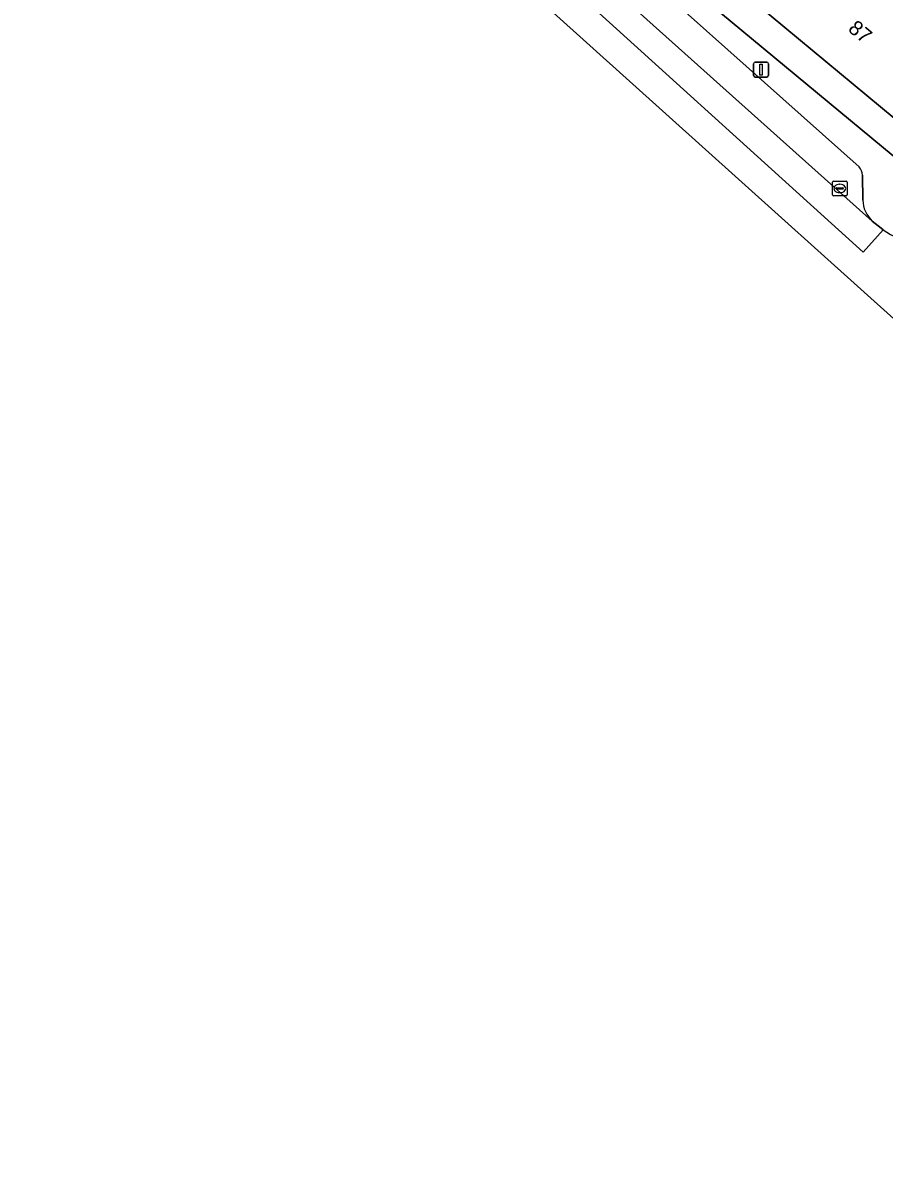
# Model space of a CAD drawing. Extents: x 162073 to 163043, y 381818 to 382561.
# Drawn here: x 162208.8 to 162266.8, y 381993 to 382069.6 of the extents above; entities that cross this region are included whole.
import ezdxf

# ---------------------------------------------------------------- set-up
doc = ezdxf.new("R2010")
doc.units = 0
for name, color, linetype in [('IMGEO_Kolk', 7, 'Continuous'), ('IMGEO_Lichtmast', 7, 'Continuous'), ('IMGEO_Pand', 7, 'Continuous'), ('IMGEO_Pand_nummerreeks', 7, 'Continuous'), ('IMGEO_Parkeervlak_gesloten', 7, 'Continuous'), ('IMGEO_Parkeervlak_open', 7, 'Continuous'), ('IMGEO_Rijbaan_lokaal_open', 7, 'Continuous'), ('IMGEO_Voetpad_open', 7, 'Continuous')]:
    doc.layers.add(name, color=color, linetype=linetype)

msp = doc.modelspace()

# ---------------------------------------------------------------- linework, layer by layer
at = {"layer": 'IMGEO_Kolk'}
for p, q in [((162263.318, 382057.986), (162263.318, 382058.838)), ((162263.393, 382058.912), (162264.245, 382058.912)), ((162264.319, 382058.838), (162264.319, 382057.986)), ((162263.577, 382058.406), (162263.577, 382058.418)), ((162264.015, 382058.369), (162263.617, 382058.369)), ((162263.62, 382058.455), (162264.018, 382058.455)), ((162263.829, 382058.132), (162263.804, 382058.132)), ((162263.806, 382058.692), (162263.831, 382058.692)), ((162264.061, 382058.418), (162264.061, 382058.406)), ((162264.245, 382057.912), (162263.393, 382057.912))]:
    msp.add_line(p, q, dxfattribs=at)
for points in [[(162263.318, 382057.986), (162263.318, 382058.838)], [(162263.393, 382058.912), (162264.245, 382058.912)], [(162264.319, 382058.838), (162264.319, 382057.986)], [(162264.245, 382057.912), (162263.393, 382057.912)]]:
    msp.add_lwpolyline(points, dxfattribs=at)
for centre, radius, start, end in [((162263.395, 382058.836), 0.0765, 91.55205, 178.44795), ((162263.395, 382058.836), 0.0765, 91.55205, 178.44795), ((162264.243, 382058.836), 0.0765, 1.55205, 88.44795), ((162264.243, 382058.836), 0.0765, 1.55205, 88.44795), ((162263.395, 382057.988), 0.0765, 181.55205, 268.44795), ((162263.395, 382057.988), 0.0765, 181.55205, 268.44795), ((162263.617, 382058.415), 0.0403, 85.87752, 175.75265), ((162263.614, 382058.405), 0.0366, 178.93798, 274.71019), ((162264.018, 382058.412), 0.043, 264.86636, 352.45326), ((162264.022, 382058.417), 0.0386, 1.73085, 96.63898), ((162264.243, 382057.988), 0.0765, 271.55205, 358.44795), ((162264.243, 382057.988), 0.0765, 271.55205, 358.44795)]:
    msp.add_arc(centre, radius, start, end, dxfattribs=at)
for centre, major_axis, ratio, start_param, end_param in [((162263.805, 382058.412), (-0.387, 0.002), 0.722429, 4.712389, 7.853982), ((162263.83, 382058.412), (-0.39, 0.002), 0.717154, 1.570796, 4.712389)]:
    msp.add_ellipse(centre, major_axis=major_axis, ratio=ratio, start_param=start_param, end_param=end_param, dxfattribs=at)
at = {"layer": 'IMGEO_Lichtmast'}
for p, q in [((162258.019, 382066.011), (162258.019, 382066.811)), ((162258.019, 382066.811), (162258.019, 382066.011)), ((162258.119, 382066.911), (162258.909, 382066.911)), ((162258.909, 382066.911), (162258.119, 382066.911)), ((162259.009, 382066.811), (162259.009, 382066.011)), ((162259.009, 382066.011), (162259.009, 382066.811)), ((162258.909, 382065.911), (162258.119, 382065.911)), ((162258.119, 382065.911), (162258.909, 382065.911))]:
    msp.add_line(p, q, dxfattribs=at)
msp.add_lwpolyline([(162258.439, 382066.786), (162258.589, 382066.786), (162258.589, 382066.036), (162258.439, 382066.036), (162258.439, 382066.786)], dxfattribs=at)
for centre, start, end in [((162258.119, 382066.811), 90, 180), ((162258.119, 382066.811), 90, 180), ((162258.909, 382066.811), 0, 90), ((162258.909, 382066.811), 360, 90), ((162258.119, 382066.011), 180, 270), ((162258.119, 382066.011), 180, 270), ((162258.909, 382066.011), 270, 0), ((162258.909, 382066.011), 270, 0)]:
    msp.add_arc(centre, 0.1, start, end, dxfattribs=at)
at = {"layer": 'IMGEO_Pand'}
msp.add_lwpolyline([(162287.263, 382083.228), (162287.429, 382083.427), (162283.582, 382086.621), (162279.691, 382089.852), (162277.519, 382087.235), (162275.272, 382089.101), (162265.684, 382077.553), (162259.761, 382082.472), (162258.471, 382080.977), (162258.5, 382080.953), (162254.188, 382075.761), (162258.128, 382072.491), (162257.354, 382071.559), (162269.325, 382061.62)], close=True, dxfattribs=at)
at = {"layer": 'IMGEO_Parkeervlak_gesloten'}
msp.add_lwpolyline([(162266.745, 382055.63), (162266.608, 382055.73), (162266.007, 382056.221), (162244.408, 382075.55), (162219.222, 382095.935), (162219.093, 382096.032), (162214.476, 382099.773), (162211.114, 382102.464), (162210.014, 382101.13), (162243.321, 382074.12), (162265.389, 382054.128)], close=True, dxfattribs=at)
at = {"layer": 'IMGEO_Parkeervlak_open'}
for points in [[(162219.222, 382095.935), (162244.408, 382075.55), (162266.007, 382056.221)], [(162265.118, 382059.861), (162246.008, 382076.916), (162241.146, 382080.859), (162223.017, 382095.602)], [(162265.369, 382057.631), (162265.349, 382059.304)]]:
    msp.add_lwpolyline(points, dxfattribs=at)
for centre, radius, start, end in [((162264.507, 382059.281), 0.842, 1.55139, 43.4983), ((162267.353, 382057.679), 1.985, 181.39633, 227.29548)]:
    msp.add_arc(centre, radius, start, end, dxfattribs=at)
at = {"layer": 'IMGEO_Rijbaan_lokaal_open'}
for points in [[(162266.745, 382055.63), (162265.389, 382054.128), (162243.321, 382074.12), (162210.014, 382101.13), (162208.802, 382099.68)], [(162208.802, 382099.68), (162234.087, 382079.656), (162270.13, 382047.243), (162288.411, 382027.273), (162315.901, 381997.243), (162320.032, 381992.987), (162277.631, 382041.861), (162278.707, 382042.779), (162278.959, 382042.995)]]:
    msp.add_lwpolyline(points, dxfattribs=at)
msp.add_arc((162270.195, 382060.485), 5.956, 234.59923, 319.36405, dxfattribs=at)
at = {"layer": 'IMGEO_Voetpad_open'}
for points in [[(162274.715, 382056.606), (162269.629, 382058.768), (162252.136, 382073.29), (162252.731, 382074.006), (162246.796, 382078.934), (162247.395, 382079.656), (162247.205, 382079.804), (162243.466, 382082.713), (162240.231, 382085.231), (162233.918, 382090.144), (162222.369, 382098.932)], [(162223.017, 382095.602), (162241.146, 382080.859), (162241.895, 382081.758), (162246.748, 382077.744), (162246.008, 382076.916), (162265.118, 382059.861)], [(162265.349, 382059.304), (162265.369, 382057.631)], [(162266.007, 382056.221), (162266.608, 382055.73), (162266.745, 382055.63)]]:
    msp.add_lwpolyline(points, dxfattribs=at)
msp.add_lwpolyline([(162252.136, 382073.29), (162269.629, 382058.768), (162288.836, 382081.903), (162287.263, 382083.228), (162269.325, 382061.62), (162257.354, 382071.559), (162253.415, 382074.83), (162252.731, 382074.006)], close=True, dxfattribs=at)
for centre, radius, start, end in [((162264.507, 382059.281), 0.842, 1.55139, 43.4983), ((162267.353, 382057.679), 1.985, 181.39633, 227.29548), ((162270.195, 382060.485), 5.956, 234.59923, 319.36405)]:
    msp.add_arc(centre, radius, start, end, dxfattribs=at)

# ---------------------------------------------------------------- texts
at = {"layer": 'IMGEO_Pand_nummerreeks'}
msp.add_text('87', height=1, rotation=320.29975, dxfattribs=at).set_placement((162264.313, 382069.057))

doc.saveas('drawing.dxf')
